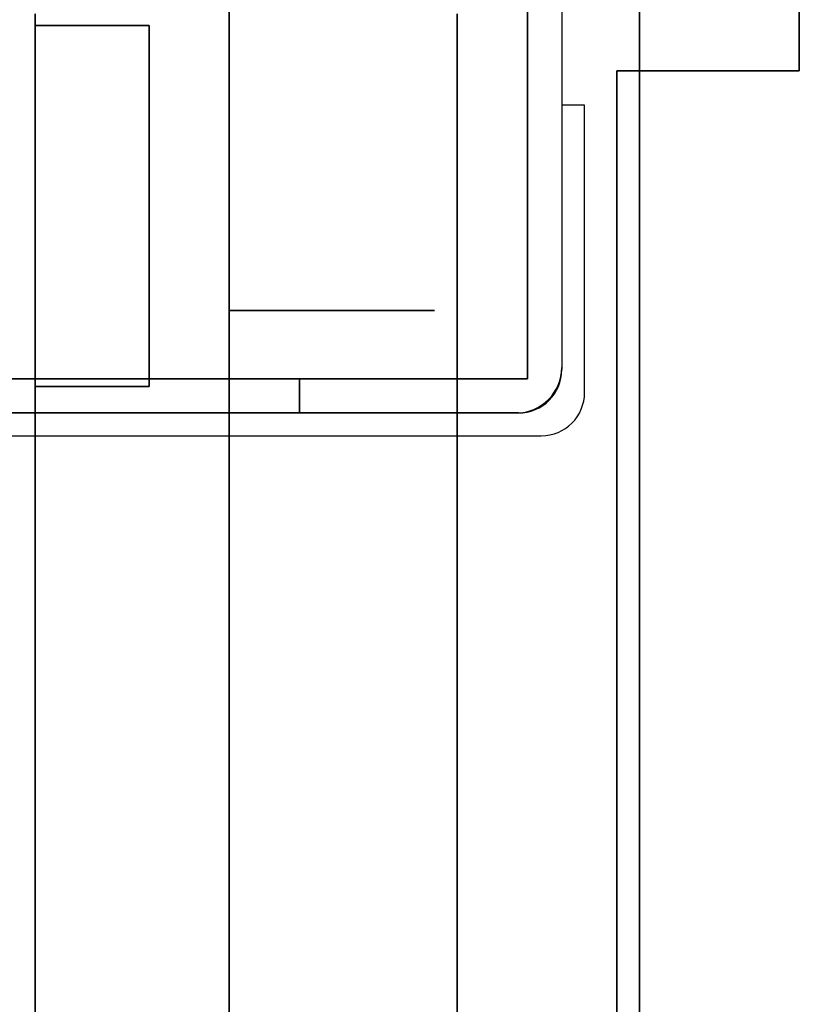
# Model space of a CAD drawing. Header units: millimetres. Extents: x 0 to 1524, y 0 to 1016.
# Tile 309 of 352: x 1395.25 to 1398.67, y 395.96 to 400.28. Entities that reach past the tile are written whole.
import ezdxf

# ---------------------------------------------------------------- set-up
doc = ezdxf.new("R2010")
doc.units = ezdxf.units.MM
doc.header["$LTSCALE"] = 83.82
doc.layers.get('0').update_dxf_attribs({"linetype": 'CONTINUOUS'})

msp = doc.modelspace()

# ---------------------------------------------------------------- linework, layer by layer
at = {"color": 7, "linetype": 'CONTINUOUS'}
for p, q in [((1397.9654, 401.6067), (1397.9654, 392.4067)), ((1397.9654, 392.4067), (1397.9654, 401.6067)), ((1397.9654, 401.6067), (1397.9654, 392.4067)), ((1397.9654, 392.4067), (1397.9654, 401.6067)), ((1397.9654, 401.6067), (1397.9654, 392.4067)), ((1397.9654, 392.4067), (1397.9654, 401.6067)), ((1397.9654, 401.6067), (1397.9654, 392.4067)), ((1397.9654, 392.4067), (1397.9654, 401.6067)), ((1396.1654, 400.6567), (1396.1654, 400.0567)), ((1396.1654, 400.0567), (1396.1654, 400.6567)), ((1396.1654, 400.6567), (1396.1654, 400.0567)), ((1396.1654, 400.0567), (1396.1654, 400.6567)), ((1396.1654, 400.6567), (1396.1654, 400.0567)), ((1396.1654, 400.0567), (1396.1654, 400.6567)), ((1396.1654, 400.6567), (1396.1654, 400.0567)), ((1396.1654, 400.0567), (1396.1654, 400.6567)), ((1398.6654, 400.6567), (1398.6654, 400.0567)), ((1398.6654, 400.0567), (1398.6654, 400.6567)), ((1398.6654, 400.6567), (1398.6654, 400.0567)), ((1398.6654, 400.0567), (1398.6654, 400.6567)), ((1398.6654, 400.6567), (1398.6654, 400.0567)), ((1398.6654, 400.0567), (1398.6654, 400.6567)), ((1398.6654, 400.6567), (1398.6654, 400.0567)), ((1398.6654, 400.0567), (1398.6654, 400.6567)), ((1395.3154, 400.3067), (1395.3154, 393.7067)), ((1395.3154, 393.7067), (1395.3154, 400.3067)), ((1395.3154, 400.3067), (1395.3154, 393.7067)), ((1395.3154, 393.7067), (1395.3154, 400.3067)), ((1395.3154, 400.3067), (1395.3154, 393.7067)), ((1395.3154, 393.7067), (1395.3154, 400.3067)), ((1395.3154, 400.3067), (1395.3154, 393.7067)), ((1395.3154, 393.7067), (1395.3154, 400.3067)), ((1397.1654, 393.7067), (1397.1654, 400.3067)), ((1397.1654, 400.3067), (1397.1654, 393.7067)), ((1397.1654, 393.7067), (1397.1654, 400.3067)), ((1397.1654, 400.3067), (1397.1654, 393.7067)), ((1397.1654, 393.7067), (1397.1654, 400.3067)), ((1397.1654, 400.3067), (1397.1654, 393.7067)), ((1397.1654, 393.7067), (1397.1654, 400.3067)), ((1397.1654, 400.3067), (1397.1654, 393.7067)), ((1395.3154, 400.2567), (1395.8154, 400.2567)), ((1395.3154, 398.6732), (1395.3154, 400.2567)), ((1395.3154, 400.2567), (1395.3154, 398.6732)), ((1395.8154, 400.2567), (1395.3154, 400.2567)), ((1395.3154, 400.2567), (1395.8154, 400.2567)), ((1395.3154, 398.6732), (1395.3154, 400.2567)), ((1395.3154, 400.2567), (1395.3154, 398.6732)), ((1395.8154, 400.2567), (1395.3154, 400.2567)), ((1395.3154, 400.2567), (1395.8154, 400.2567)), ((1395.3154, 398.6732), (1395.3154, 400.2567)), ((1395.3154, 400.2567), (1395.3154, 398.6732)), ((1395.8154, 400.2567), (1395.3154, 400.2567)), ((1395.3154, 400.2567), (1395.8154, 400.2567)), ((1395.3154, 398.6732), (1395.3154, 400.2567)), ((1395.3154, 400.2567), (1395.3154, 398.6732)), ((1395.8154, 400.2567), (1395.3154, 400.2567)), ((1395.8154, 400.2567), (1395.8154, 398.6732)), ((1395.8154, 398.6732), (1395.8154, 400.2567)), ((1395.8154, 400.2567), (1395.8154, 398.6732)), ((1395.8154, 398.6732), (1395.8154, 400.2567)), ((1395.8154, 400.2567), (1395.8154, 398.6732)), ((1395.8154, 398.6732), (1395.8154, 400.2567)), ((1395.8154, 400.2567), (1395.8154, 398.6732)), ((1395.8154, 398.6732), (1395.8154, 400.2567)), ((1396.1654, 400.0567), (1396.1654, 393.9567)), ((1396.1654, 393.9567), (1396.1654, 400.0567)), ((1396.1654, 400.0567), (1396.1654, 393.9567)), ((1396.1654, 393.9567), (1396.1654, 400.0567)), ((1396.1654, 400.0567), (1396.1654, 393.9567)), ((1396.1654, 393.9567), (1396.1654, 400.0567)), ((1396.1654, 400.0567), (1396.1654, 393.9567)), ((1396.1654, 393.9567), (1396.1654, 400.0567)), ((1397.8654, 400.0567), (1398.6654, 400.0567)), ((1397.8654, 393.9567), (1397.8654, 400.0567)), ((1398.6654, 400.0567), (1397.8654, 400.0567)), ((1397.8654, 400.0567), (1397.8654, 393.9567)), ((1397.8654, 400.0567), (1398.6654, 400.0567)), ((1397.8654, 393.9567), (1397.8654, 400.0567)), ((1398.6654, 400.0567), (1397.8654, 400.0567)), ((1397.8654, 400.0567), (1397.8654, 393.9567)), ((1397.8654, 400.0567), (1398.6654, 400.0567)), ((1397.8654, 393.9567), (1397.8654, 400.0567)), ((1398.6654, 400.0567), (1397.8654, 400.0567)), ((1397.8654, 400.0567), (1397.8654, 393.9567)), ((1397.8654, 400.0567), (1398.6654, 400.0567)), ((1397.8654, 393.9567), (1397.8654, 400.0567)), ((1398.6654, 400.0567), (1397.8654, 400.0567)), ((1397.8654, 400.0567), (1397.8654, 393.9567)), ((1396.1654, 400.0067), (1396.1654, 399.0067)), ((1396.1654, 399.0067), (1396.1654, 400.0067)), ((1396.1654, 400.0067), (1396.1654, 399.0067)), ((1396.1654, 399.0067), (1396.1654, 400.0067)), ((1396.1654, 400.0067), (1396.1654, 399.0067)), ((1396.1654, 399.0067), (1396.1654, 400.0067)), ((1396.1654, 400.0067), (1396.1654, 399.0067)), ((1396.1654, 399.0067), (1396.1654, 400.0067)), ((1396.1654, 399.0067), (1397.0654, 399.0067)), ((1397.0654, 399.0067), (1396.1654, 399.0067)), ((1396.1654, 399.0067), (1397.0654, 399.0067)), ((1397.0654, 399.0067), (1396.1654, 399.0067)), ((1396.1654, 399.0067), (1397.0654, 399.0067)), ((1397.0654, 399.0067), (1396.1654, 399.0067)), ((1396.1654, 399.0067), (1397.0654, 399.0067)), ((1397.0654, 399.0067), (1396.1654, 399.0067)), ((1397.0654, 399.0067), (1396.8654, 399.0067)), ((1396.8654, 399.0067), (1397.0654, 399.0067)), ((1397.0654, 399.0067), (1396.8654, 399.0067)), ((1396.8654, 399.0067), (1397.0654, 399.0067)), ((1397.0654, 399.0067), (1396.8654, 399.0067)), ((1396.8654, 399.0067), (1397.0654, 399.0067)), ((1397.0654, 399.0067), (1396.8654, 399.0067)), ((1396.8654, 399.0067), (1397.0654, 399.0067)), ((1397.0654, 399.0067), (1396.8654, 399.0067)), ((1396.8654, 399.0067), (1397.0654, 399.0067)), ((1397.0654, 399.0067), (1396.8654, 399.0067)), ((1396.8654, 399.0067), (1397.0654, 399.0067)), ((1397.0654, 399.0067), (1396.8654, 399.0067)), ((1396.8654, 399.0067), (1397.0654, 399.0067)), ((1397.0654, 399.0067), (1396.8654, 399.0067)), ((1396.8654, 399.0067), (1397.0654, 399.0067)), ((1395.8154, 398.6732), (1395.3154, 398.6732)), ((1395.3154, 398.6732), (1395.8154, 398.6732)), ((1395.8154, 398.6732), (1395.3154, 398.6732)), ((1395.3154, 398.6732), (1395.8154, 398.6732)), ((1395.8154, 398.6732), (1395.3154, 398.6732)), ((1395.3154, 398.6732), (1395.8154, 398.6732)), ((1395.8154, 398.6732), (1395.3154, 398.6732)), ((1395.3154, 398.6732), (1395.8154, 398.6732)), ((1396.1654, 397.0067), (1396.1654, 397.8567)), ((1396.1654, 397.0067), (1396.1654, 397.8567)), ((1396.1654, 397.0067), (1396.1654, 397.8567)), ((1396.1654, 397.0067), (1396.1654, 397.8567)), ((1396.1654, 396.1567), (1396.1654, 397.0067)), ((1396.1654, 396.1567), (1396.1654, 397.0067)), ((1396.1654, 396.1567), (1396.1654, 397.0067)), ((1396.1654, 396.1567), (1396.1654, 397.0067))]:
    msp.add_line(p, q, dxfattribs=at)
at = {"color": 6, "linetype": 'CONTINUOUS'}
for p, q in [((1397.474, 400.8067), (1397.474, 398.7067)), ((1397.474, 398.7067), (1397.474, 400.8067)), ((1397.624, 400.8067), (1397.624, 398.7567)), ((1397.624, 400.8067), (1397.624, 398.7567)), ((1397.474, 398.7067), (1397.474, 400.6567)), ((1397.474, 398.7067), (1397.474, 400.6567)), ((1397.624, 400.6567), (1397.624, 398.7567)), ((1397.624, 400.6567), (1397.624, 398.7567)), ((1397.474, 398.7067), (1397.474, 400.4567)), ((1397.474, 400.4567), (1397.474, 398.7067)), ((1397.624, 400.4567), (1397.624, 398.7567)), ((1397.624, 400.4567), (1397.624, 398.7567)), ((1398.6654, 400.3317), (1398.6654, 400.0567)), ((1398.6654, 400.0567), (1398.6654, 400.3317)), ((1398.6654, 400.3317), (1398.6654, 400.0567)), ((1398.6654, 400.0567), (1398.6654, 400.3317)), ((1398.6654, 400.3317), (1398.6654, 400.0567)), ((1398.6654, 400.0567), (1398.6654, 400.3317)), ((1398.6654, 400.3317), (1398.6654, 400.0567)), ((1398.6654, 400.0567), (1398.6654, 400.3317)), ((1397.624, 399.9067), (1397.624, 398.7567)), ((1397.724, 399.9067), (1397.624, 399.9067)), ((1397.724, 399.9067), (1397.624, 399.9067)), ((1397.624, 399.9067), (1397.624, 398.7567)), ((1397.624, 399.9067), (1397.624, 398.7567)), ((1397.724, 399.9067), (1397.624, 399.9067)), ((1397.724, 399.9067), (1397.624, 399.9067)), ((1397.624, 399.9067), (1397.624, 398.7567)), ((1397.624, 399.9067), (1397.624, 398.7567)), ((1397.724, 399.9067), (1397.624, 399.9067)), ((1397.724, 399.9067), (1397.624, 399.9067)), ((1397.624, 399.9067), (1397.624, 398.7567)), ((1397.724, 398.6467), (1397.724, 399.9067)), ((1397.724, 398.6467), (1397.724, 399.9067)), ((1397.724, 398.6467), (1397.724, 399.9067)), ((1397.724, 398.6467), (1397.724, 399.9067)), ((1397.724, 398.6467), (1397.724, 399.9067)), ((1397.724, 398.6467), (1397.724, 399.9067)), ((1397.624, 398.7567), (1397.624, 398.7467)), ((1397.624, 398.7567), (1397.624, 398.7467)), ((1397.624, 398.7567), (1397.624, 398.7467)), ((1397.624, 398.7567), (1397.624, 398.7467)), ((1397.624, 398.7567), (1397.624, 398.7467)), ((1397.624, 398.7567), (1397.624, 398.7467)), ((1392.4694, 398.7067), (1396.474, 398.7067)), ((1396.474, 398.7067), (1392.474, 398.7067)), ((1392.474, 398.7067), (1397.474, 398.7067)), ((1392.474, 398.7067), (1397.474, 398.7067)), ((1392.474, 398.7067), (1396.474, 398.7067)), ((1396.474, 398.7067), (1392.4766, 398.7067)), ((1396.474, 398.7067), (1396.474, 398.5567)), ((1397.474, 398.7067), (1396.474, 398.7067)), ((1396.474, 398.7067), (1396.474, 398.5567)), ((1396.474, 398.7067), (1397.474, 398.7067)), ((1397.474, 398.7067), (1396.474, 398.7067)), ((1396.474, 398.7067), (1396.474, 398.5567)), ((1396.474, 398.5567), (1396.474, 398.7067)), ((1396.474, 398.7067), (1397.474, 398.7067)), ((1396.474, 398.5567), (1396.474, 398.7067)), ((1396.474, 398.7067), (1396.474, 398.5567)), ((1396.474, 398.7067), (1396.474, 398.5567)), ((1396.474, 398.7067), (1396.474, 398.5567)), ((1396.474, 398.5567), (1392.4694, 398.5567)), ((1392.474, 398.5567), (1396.474, 398.5567)), ((1397.424, 398.5567), (1392.474, 398.5567)), ((1397.424, 398.5567), (1392.474, 398.5567)), ((1396.474, 398.5567), (1392.474, 398.5567)), ((1392.4766, 398.5567), (1396.474, 398.5567)), ((1397.424, 398.5567), (1393.074, 398.5567)), ((1393.074, 398.5567), (1397.424, 398.5567)), ((1397.424, 398.5567), (1393.074, 398.5567)), ((1393.074, 398.5567), (1397.424, 398.5567)), ((1397.424, 398.5567), (1393.074, 398.5567)), ((1393.074, 398.5567), (1397.424, 398.5567)), ((1396.474, 398.5567), (1397.424, 398.5567)), ((1396.474, 398.5567), (1397.424, 398.5567)), ((1397.424, 398.5567), (1396.474, 398.5567)), ((1397.424, 398.5567), (1396.474, 398.5567)), ((1397.434, 398.5567), (1397.424, 398.5567)), ((1397.434, 398.5567), (1397.424, 398.5567)), ((1397.434, 398.5567), (1397.424, 398.5567)), ((1397.434, 398.5567), (1397.424, 398.5567)), ((1397.434, 398.5567), (1397.424, 398.5567)), ((1397.434, 398.5567), (1397.424, 398.5567)), ((1393.074, 398.4567), (1397.534, 398.4567)), ((1393.074, 398.4567), (1397.534, 398.4567)), ((1393.074, 398.4567), (1397.534, 398.4567)), ((1393.074, 398.4567), (1397.534, 398.4567)), ((1393.074, 398.4567), (1397.534, 398.4567)), ((1393.074, 398.4567), (1397.534, 398.4567))]:
    msp.add_line(p, q, dxfattribs=at)
for centre, radius, end in [((1397.424, 398.7567), 0.2, 360), ((1397.424, 398.7567), 0.2, 0), ((1397.424, 398.7567), 0.2, 360), ((1397.424, 398.7567), 0.2, 360), ((1397.424, 398.7567), 0.2, 360), ((1397.424, 398.7567), 0.2, 360), ((1397.434, 398.7467), 0.19, 360), ((1397.434, 398.7467), 0.19, 360), ((1397.434, 398.7467), 0.19, 360), ((1397.434, 398.7467), 0.19, 360), ((1397.434, 398.7467), 0.19, 360), ((1397.434, 398.7467), 0.19, 360), ((1397.534, 398.6467), 0.19, 360), ((1397.534, 398.6467), 0.19, 0), ((1397.534, 398.6467), 0.19, 360), ((1397.534, 398.6467), 0.19, 0), ((1397.534, 398.6467), 0.19, 360), ((1397.534, 398.6467), 0.19, 0)]:
    msp.add_arc(centre, radius, 270, end, dxfattribs=at)

doc.saveas('drawing.dxf')
